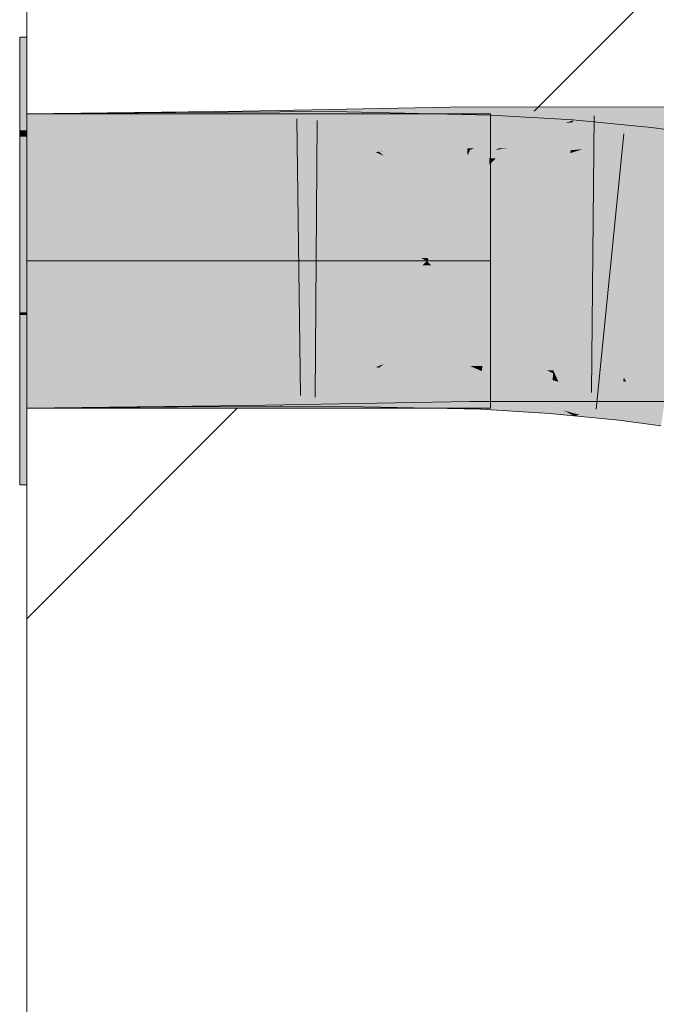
# Model space of a CAD drawing. Extents: x -620 to 3480, y 62 to 1112.
# Tile 271 of 288: x 199.89 to 200.431, y 943.365 to 944.201. Entities that reach past the tile are written whole.
import ezdxf
from ezdxf.lldxf.tags import DXFTag

# ---------------------------------------------------------------- set-up
doc = ezdxf.new("R2010")
doc.units = 0
doc.layers.get('0').update_dxf_attribs({"lineweight": 13})
doc.layers.add('E_Detail_Linie_Text_Bem', color=7, linetype='Continuous', lineweight=13)
for name, color, linetype, lineweight, true_color in [('E_Detail_Wandschraffur', 7, 'Continuous', 5, 0xc0c0c0), ('E_Leerrohr 25-A06GA2TQ8I', 7, 'Continuous', 9, 0xff8000), ('E_Leerrohr 25-Shading', 7, 'Continuous', 9, 0xff8000)]:
    doc.layers.add(name, color=color, linetype=linetype, lineweight=lineweight, true_color=true_color)
tags = doc.linetypes.add('fein_strichliert', pattern=[4, 1, -2, 1]).pattern_tags.tags
tags[8:9] = [DXFTag(74, 4), DXFTag(75, 0), DXFTag(340, '0'), DXFTag(46, 0.0), DXFTag(50, 0.0), DXFTag(44, 0.0), DXFTag(45, 0.0)]
tags[6:7] = [DXFTag(74, 4), DXFTag(75, 0), DXFTag(340, '0'), DXFTag(46, 0.0), DXFTag(50, 0.0), DXFTag(44, 0.0), DXFTag(45, 0.0)]
tags[4:5] = [DXFTag(74, 4), DXFTag(75, 0), DXFTag(340, '0'), DXFTag(46, 0.0), DXFTag(50, 0.0), DXFTag(44, 0.0), DXFTag(45, 0.0)]
tags = doc.linetypes.add('STRICHPUNKT2-A06GA2TR8I', pattern=[12.7, 6.35, -3.175, 0, -3.175]).pattern_tags.tags
tags[10:11] = [DXFTag(74, 4), DXFTag(75, 0), DXFTag(340, '0'), DXFTag(46, 0.0), DXFTag(50, 0.0), DXFTag(44, 0.0), DXFTag(45, 0.0)]
tags[8:9] = [DXFTag(74, 4), DXFTag(75, 0), DXFTag(340, '0'), DXFTag(46, 0.0), DXFTag(50, 0.0), DXFTag(44, 0.0), DXFTag(45, 0.0)]
tags[6:7] = [DXFTag(74, 4), DXFTag(75, 0), DXFTag(340, '0'), DXFTag(46, 0.0), DXFTag(50, 0.0), DXFTag(44, 0.0), DXFTag(45, 0.0)]
tags[4:5] = [DXFTag(74, 4), DXFTag(75, 0), DXFTag(340, '0'), DXFTag(46, 0.0), DXFTag(50, 0.0), DXFTag(44, 0.0), DXFTag(45, 0.0)]

# ---------------------------------------------------------------- blocks, each defined once
blk = doc.blocks.new('Shading-A06GA2BD8I', base_point=(267.54669, 773.50897))
at = {"layer": 'E_Leerrohr 25-Shading', "color": 32, "true_color": 0xd96d00}
for points in [[(199.89568, 944.10742), (199.89568, 944.18665), (199.88966, 944.10748), (199.88966, 944.18665)], [(199.89568, 944.10742), (199.89568, 944.18665), (199.88966, 944.10748), (199.88966, 944.18665)], [(200.01013, 944.12164), (199.89568, 944.12164), (200.0625, 943.99664), (199.89568, 943.99664)], [(200.01013, 944.12164), (199.89568, 944.12164), (200.0625, 943.99664), (199.89568, 943.99664)], [(200.16969, 943.99762), (200.04567, 944.12164), (200.06226, 943.99725), (200.01013, 944.12164)], [(200.16969, 943.99762), (200.04567, 944.12164), (200.06226, 943.99725), (200.01013, 944.12164)], [(200.04567, 944.12164), (200.15442, 944.01288), (200.11067, 944.12164), (200.20035, 944.03198)], [(200.04567, 944.12164), (200.15442, 944.01288), (200.11067, 944.12164), (200.20035, 944.03198)], [(200.23956, 944.12164), (200.11067, 944.12164), (200.20921, 944.0473), (200.19211, 944.04022)], [(200.23956, 944.12164), (200.11067, 944.12164), (200.20921, 944.0473), (200.19211, 944.04022)], [(200.20921, 944.0473), (200.27129, 944.12164), (200.23956, 944.12164)], [(200.20921, 944.0473), (200.28967, 944.08075), (200.27129, 944.12164), (200.28967, 944.11975)], [(200.20921, 944.0473), (200.27129, 944.12164), (200.23956, 944.12164)], [(200.20921, 944.0473), (200.28967, 944.08075), (200.27129, 944.12164), (200.28967, 944.11975)], [(200.28967, 944.11975), (200.28967, 944.12164), (200.27129, 944.12164)], [(200.28967, 944.11975), (200.28967, 944.12164), (200.27129, 944.12164)], [(199.88966, 944.10223), (199.89568, 944.10229), (199.88966, 944.10748), (199.89568, 944.10742)], [(199.88966, 944.10223), (199.89568, 944.10229), (199.88966, 944.10748), (199.89568, 944.10742)], [(199.88966, 943.99664), (199.89568, 943.99664), (199.88966, 944.10223), (199.89568, 944.10229)], [(199.88966, 943.99664), (199.89568, 943.99664), (199.88966, 944.10223), (199.89568, 944.10229)], [(200.28967, 944.08075), (200.19211, 944.04022), (200.23718, 943.99817), (200.23418, 943.99817)], [(200.28967, 944.08075), (200.19211, 944.04022), (200.23718, 943.99817), (200.23418, 943.99817)], [(200.28967, 944.08075), (200.23718, 943.99817), (200.28967, 944.05066)], [(200.28967, 944.08075), (200.23718, 943.99817), (200.28967, 944.05066)], [(200.28967, 944.05066), (200.25668, 944.01764), (200.28967, 944.03131)], [(200.28967, 944.05066), (200.25668, 944.01764), (200.28967, 944.03131)], [(200.20035, 944.03198), (200.15442, 944.01288), (200.23418, 943.99817), (200.16953, 943.9978)], [(200.20035, 944.03198), (200.15442, 944.01288), (200.23418, 943.99817), (200.16953, 943.9978)], [(200.28967, 944.03131), (200.25668, 944.01764), (200.28967, 943.99847), (200.23718, 943.99817)], [(200.28967, 944.03131), (200.25668, 944.01764), (200.28967, 943.99847), (200.23718, 943.99817)], [(199.89568, 943.95288), (199.89568, 943.99664), (199.88966, 943.95294), (199.88966, 943.99664)], [(199.89568, 943.95288), (199.89568, 943.99664), (199.88966, 943.95294), (199.88966, 943.99664)], [(200.0625, 943.99664), (199.89568, 943.99664), (200.01132, 943.87164), (199.89568, 943.87164)], [(200.0625, 943.99664), (199.89568, 943.99664), (200.01132, 943.87164), (199.89568, 943.87164)], [(200.04768, 943.87366), (200.16832, 943.99432), (200.01199, 943.87329), (200.06192, 943.99524)], [(200.04768, 943.87366), (200.16832, 943.99432), (200.01199, 943.87329), (200.06192, 943.99524)], [(200.16832, 943.99432), (200.17067, 943.99664), (200.06192, 943.99524), (200.0625, 943.99664)], [(200.16832, 943.99432), (200.17067, 943.99664), (200.06192, 943.99524), (200.0625, 943.99664)], [(200.17067, 943.99664), (200.16969, 943.99762), (200.0625, 943.99664), (200.06226, 943.99725)], [(200.17067, 943.99664), (200.16969, 943.99762), (200.0625, 943.99664), (200.06226, 943.99725)], [(200.16794, 943.9939), (200.15448, 943.98047), (200.23209, 943.99304), (200.20047, 943.96143)], [(200.16794, 943.9939), (200.15448, 943.98047), (200.23209, 943.99304), (200.20047, 943.96143)], [(200.23567, 943.99664), (200.17067, 943.99664), (200.23209, 943.99304), (200.16794, 943.9939)], [(200.23567, 943.99664), (200.17067, 943.99664), (200.23209, 943.99304), (200.16794, 943.9939)], [(200.16953, 943.9978), (200.17067, 943.99664), (200.23418, 943.99817), (200.23567, 943.99664)], [(200.16953, 943.9978), (200.17067, 943.99664), (200.23418, 943.99817), (200.23567, 943.99664)], [(200.28967, 943.91302), (200.23209, 943.99304), (200.19229, 943.95325)], [(200.28967, 943.91302), (200.23209, 943.99304), (200.19229, 943.95325)], [(200.23935, 943.99298), (200.23567, 943.99664), (200.23209, 943.99304)], [(200.23935, 943.99298), (200.23567, 943.99664), (200.23209, 943.99304)], [(200.28967, 943.91302), (200.28967, 943.94263), (200.23209, 943.99304), (200.23935, 943.99298)], [(200.28967, 943.91302), (200.28967, 943.94263), (200.23209, 943.99304), (200.23935, 943.99298)], [(200.23418, 943.99817), (200.23567, 943.99664), (200.23718, 943.99817)], [(200.23418, 943.99817), (200.23567, 943.99664), (200.23718, 943.99817)], [(200.23718, 943.99817), (200.23567, 943.99664), (200.28967, 943.99847), (200.28967, 943.99664)], [(200.23718, 943.99817), (200.23567, 943.99664), (200.28967, 943.99847), (200.28967, 943.99664)], [(200.28967, 943.99231), (200.28967, 943.99664), (200.23935, 943.99298), (200.23567, 943.99664)], [(200.28967, 943.99231), (200.28967, 943.99664), (200.23935, 943.99298), (200.23567, 943.99664)], [(200.28967, 943.96198), (200.28967, 943.99231), (200.25665, 943.97565), (200.23935, 943.99298)], [(200.28967, 943.96198), (200.28967, 943.99231), (200.25665, 943.97565), (200.23935, 943.99298)], [(200.20047, 943.96143), (200.15448, 943.98047), (200.11523, 943.87622), (200.04884, 943.87482)], [(200.20047, 943.96143), (200.15448, 943.98047), (200.11523, 943.87622), (200.04884, 943.87482)], [(200.25665, 943.97565), (200.28967, 943.94263), (200.28967, 943.96198)], [(200.25665, 943.97565), (200.28967, 943.94263), (200.28967, 943.96198)], [(199.88966, 943.95294), (199.88966, 943.95074), (199.89568, 943.95288), (199.89568, 943.95074)], [(199.88966, 943.95294), (199.88966, 943.95074), (199.89568, 943.95288), (199.89568, 943.95074)], [(199.89568, 943.95074), (199.88966, 943.95074), (199.89568, 943.91803), (199.88966, 943.91797)], [(199.89568, 943.95074), (199.88966, 943.95074), (199.89568, 943.91803), (199.88966, 943.91797)], [(200.23735, 943.88043), (200.20978, 943.94604), (200.1156, 943.87659), (200.19229, 943.95325)], [(200.23735, 943.88043), (200.20978, 943.94604), (200.1156, 943.87659), (200.19229, 943.95325)], [(200.28967, 943.88208), (200.28967, 943.91302), (200.23735, 943.88043), (200.20978, 943.94604)], [(200.28967, 943.88208), (200.28967, 943.91302), (200.23735, 943.88043), (200.20978, 943.94604)], [(199.88966, 943.91797), (199.88966, 943.80664), (199.89568, 943.91803), (199.89568, 943.80664)], [(199.88966, 943.91797), (199.88966, 943.80664), (199.89568, 943.91803), (199.89568, 943.80664)], [(200.04884, 943.87482), (200.04567, 943.87164), (200.11523, 943.87622), (200.11067, 943.87164)], [(200.04884, 943.87482), (200.04567, 943.87164), (200.11523, 943.87622), (200.11067, 943.87164)], [(200.11067, 943.87164), (200.23671, 943.87164), (200.1152, 943.87616)], [(200.11067, 943.87164), (200.23671, 943.87164), (200.1152, 943.87616)], [(200.23671, 943.87164), (200.1156, 943.87659), (200.1152, 943.87616)], [(200.23671, 943.87164), (200.1156, 943.87659), (200.1152, 943.87616)], [(200.23671, 943.87164), (200.24103, 943.87164), (200.1156, 943.87659), (200.23735, 943.88043)], [(200.23671, 943.87164), (200.24103, 943.87164), (200.1156, 943.87659), (200.23735, 943.88043)], [(200.24103, 943.87164), (200.26131, 943.87164), (200.23735, 943.88043), (200.25737, 943.88104)], [(200.24103, 943.87164), (200.26131, 943.87164), (200.23735, 943.88043), (200.25737, 943.88104)], [(200.26131, 943.87164), (200.28967, 943.87164), (200.25737, 943.88104), (200.28967, 943.88208)], [(200.26131, 943.87164), (200.28967, 943.87164), (200.25737, 943.88104), (200.28967, 943.88208)], [(200.01132, 943.87164), (200.04567, 943.87164), (200.01199, 943.87329), (200.04768, 943.87366)], [(200.01132, 943.87164), (200.04567, 943.87164), (200.01199, 943.87329), (200.04768, 943.87366)]]:
    blk.add_solid(points, dxfattribs=at)
at = {"layer": 'E_Leerrohr 25-Shading', "color": 34, "true_color": 0xb05800}
for points in [[(200.23953, 944.12689), (200.11067, 944.12451), (200.20894, 944.09552), (200.19199, 944.09229)], [(200.26982, 944.12744), (200.23953, 944.12689), (200.27, 944.10712), (200.20894, 944.09552)], [(200.26982, 944.12744), (200.27, 944.10712), (200.36067, 944.12738), (200.34125, 944.11932)], [(200.35327, 944.12433), (200.29691, 944.09235), (200.42567, 944.12732), (200.29982, 944.09235)], [(200.36774, 944.10339), (200.42567, 944.12732), (200.30356, 944.09241), (200.29982, 944.09235)], [(200.42567, 944.12732), (200.33728, 944.09076), (200.46324, 944.09241), (200.43652, 944.0907)], [(200.37111, 944.12738), (200.36067, 944.12738), (200.35327, 944.12433)], [(200.35327, 944.12433), (200.42567, 944.12732), (200.37111, 944.12738)], [(200.42567, 944.12732), (200.46324, 944.09241), (200.46405, 944.12732)], [(199.89568, 944.08502), (200.07925, 944.08728), (200.04567, 944.12347), (200.0789, 944.11011)], [(199.89568, 944.08502), (200.04567, 944.12347), (199.89568, 944.12164)], [(200.02254, 944.08606), (200.02229, 944.12268), (199.89568, 944.08502), (199.89568, 944.12164)], [(200.02229, 944.12268), (200.02254, 944.08606), (200.04567, 944.1228), (200.07822, 944.1095)], [(200.0789, 944.11011), (200.07869, 944.1239), (200.04567, 944.12347)], [(200.07822, 944.1095), (200.11067, 944.12317), (200.04567, 944.1228)], [(200.11067, 944.12317), (200.07822, 944.1095), (200.15524, 944.08685), (200.13406, 944.08673)], [(200.10968, 944.12445), (200.07869, 944.1239), (200.10968, 944.11505)], [(200.10968, 944.11505), (200.07869, 944.1239), (200.10968, 944.09796), (200.0789, 944.11011)], [(200.1973, 944.09021), (200.11067, 944.12451), (200.10968, 944.11505), (200.10968, 944.12445)], [(200.15538, 944.10492), (200.15553, 944.12347), (200.11067, 944.12317)], [(200.11067, 944.12317), (200.15524, 944.08685), (200.15538, 944.10492)], [(200.15538, 944.10492), (200.192, 944.08899), (200.15553, 944.12347), (200.19498, 944.08942)], [(200.19498, 944.08942), (200.20897, 944.09149), (200.15553, 944.12347), (200.22435, 944.10663)], [(200.23956, 944.12164), (200.15553, 944.12347), (200.22435, 944.10663)], [(200.28947, 944.10358), (200.29005, 944.12054), (200.22435, 944.10663), (200.23956, 944.12164)], [(200.34125, 944.11932), (200.27, 944.10712), (200.27557, 944.09216), (200.27013, 944.09216)], [(200.29691, 944.09235), (200.35327, 944.12433), (200.27531, 944.09204)], [(200.3412, 944.10938), (200.29005, 944.12054), (200.28947, 944.10358)], [(200.3412, 944.10938), (200.35977, 944.11597), (200.29005, 944.12054), (200.3598, 944.11633)], [(200.07822, 944.1095), (200.02254, 944.08606), (200.13406, 944.08673)], [(200.0789, 944.11011), (200.07925, 944.08728), (200.13406, 944.08832)], [(200.1973, 944.09021), (200.10968, 944.11505), (200.19667, 944.09021)], [(200.13358, 944.0885), (200.19667, 944.09021), (200.10968, 944.09796), (200.10968, 944.11505)], [(200.35779, 944.0907), (200.35965, 944.11438), (200.28903, 944.09088), (200.35321, 944.11365)], [(200.28903, 944.09088), (200.3412, 944.10938), (200.28947, 944.10358)], [(200.35965, 944.11438), (200.35977, 944.11597), (200.35321, 944.11365)], [(200.35693, 944.07983), (200.42567, 944.10999), (200.35759, 944.0882)], [(200.35693, 944.07983), (200.42258, 944.07349), (200.42567, 944.10999), (200.42665, 944.10986)], [(200.35779, 944.0907), (200.36772, 944.09143), (200.3712, 944.11523), (200.42567, 944.10999)], [(200.35779, 944.0907), (200.3712, 944.11523), (200.35965, 944.11438)], [(200.3712, 944.11523), (200.3598, 944.11633), (200.35965, 944.11438)], [(200.4668, 944.0675), (200.47234, 944.1037), (200.42258, 944.07349), (200.42665, 944.10986)], [(200.15524, 944.08685), (200.19907, 944.08588), (200.15538, 944.10492)], [(200.27, 944.10712), (200.19199, 944.09229), (200.27013, 944.09216), (200.1973, 944.09021)], [(200.20897, 944.09149), (200.25693, 944.09869), (200.22435, 944.10663)], [(200.28947, 944.10358), (200.22435, 944.10663), (200.25693, 944.09869)], [(200.25693, 944.09869), (200.28903, 944.09088), (200.28947, 944.10358)], [(200.36774, 944.10339), (200.30356, 944.09241), (200.3423, 944.09283)], [(200.28903, 944.09088), (200.25693, 944.09869), (200.19907, 944.08588), (200.19498, 944.08942)], [(200.1973, 944.09021), (200.19907, 944.08948), (200.27013, 944.09216), (200.27014, 944.09082)], [(200.27013, 944.09216), (200.27014, 944.09082), (200.27557, 944.09216), (200.27228, 944.09082)], [(200.27228, 944.09082), (200.29424, 944.09082), (200.27531, 944.09204), (200.29691, 944.09235)], [(200.30356, 944.09241), (200.29424, 944.09082), (200.3423, 944.09283), (200.33728, 944.09076)], [(200.29982, 944.09235), (200.29424, 944.09082), (200.30356, 944.09241)], [(200.29691, 944.09235), (200.29424, 944.09082), (200.29982, 944.09235)], [(200.19907, 944.08948), (200.19667, 944.09021), (200.13406, 944.08832), (200.13358, 944.0885)], [(200.192, 944.08899), (200.19907, 944.08588), (200.19498, 944.08942)], [(200.19667, 944.09021), (200.19907, 944.08948), (200.1973, 944.09021)], [(200.28903, 944.09088), (200.19907, 944.08588), (200.27228, 944.08429)], [(200.27228, 944.08429), (200.2888, 944.08392), (200.28903, 944.09088)], [(200.34122, 944.08887), (200.28903, 944.09088), (200.29424, 944.08362), (200.2888, 944.08392)], [(200.35779, 944.0907), (200.28903, 944.09088), (200.34122, 944.08887)], [(200.35759, 944.0882), (200.34122, 944.08887), (200.33728, 944.08099), (200.29424, 944.08362)], [(200.33728, 944.08099), (200.35693, 944.07983), (200.35759, 944.0882)], [(200.34122, 944.08887), (200.35759, 944.0882), (200.35779, 944.0907)], [(200.35759, 944.0882), (200.36772, 944.09143), (200.35779, 944.0907)], [(199.89568, 943.90826), (199.89568, 943.87164), (200.04776, 943.9101), (200.03943, 943.90167)], [(199.89568, 943.87164), (200.01132, 943.87256), (200.02379, 943.9093), (200.02396, 943.88538)], [(199.89568, 943.87164), (200.02379, 943.9093), (199.89568, 943.90826)], [(200.08197, 943.91052), (200.03943, 943.90167), (200.04567, 943.87347), (200.01132, 943.87305)], [(200.04776, 943.90942), (200.02379, 943.9093), (200.02396, 943.88538)], [(200.13406, 943.90997), (200.04776, 943.90942), (200.02405, 943.87268), (200.02396, 943.88538)], [(200.13406, 943.90997), (200.02405, 943.87268), (200.09184, 943.89221)], [(200.03943, 943.90167), (200.08197, 943.91052), (200.04776, 943.9101)], [(200.08197, 943.91052), (200.04567, 943.87347), (200.08231, 943.8891)], [(200.11197, 943.87433), (200.15384, 943.9101), (200.04767, 943.87366), (200.09184, 943.89221)], [(200.08197, 943.91052), (200.08231, 943.8891), (200.13406, 943.9115)], [(200.08231, 943.8891), (200.19907, 943.91272), (200.13406, 943.9115)], [(200.08231, 943.8891), (200.08253, 943.8739), (200.19907, 943.91272), (200.11067, 943.87445)], [(200.09184, 943.89221), (200.15384, 943.9101), (200.13406, 943.90997)], [(200.20999, 943.9071), (200.19238, 943.90979), (200.241, 943.87683), (200.11067, 943.87445)], [(200.15369, 943.8913), (200.15384, 943.9101), (200.11336, 943.87433), (200.11197, 943.87433)], [(200.15369, 943.8913), (200.1973, 943.90839), (200.15384, 943.90973)], [(200.1973, 943.90839), (200.19907, 943.90912), (200.15384, 943.90973), (200.15384, 943.9101)], [(200.19907, 943.91272), (200.19238, 943.90979), (200.27174, 943.91406), (200.27188, 943.89764)], [(200.19238, 943.90649), (200.19505, 943.90594), (200.1973, 943.90839), (200.19814, 943.90839)], [(200.28207, 943.88916), (200.19814, 943.90839), (200.19505, 943.90594)], [(200.19814, 943.90839), (200.19907, 943.90912), (200.1973, 943.90839)], [(200.21661, 943.90784), (200.19907, 943.90912), (200.19814, 943.90839)], [(200.28207, 943.88916), (200.28255, 943.90302), (200.19814, 943.90839), (200.21661, 943.90784)], [(200.22452, 943.90851), (200.19907, 943.90912), (200.23041, 943.90741), (200.21661, 943.90784)], [(200.27563, 943.90601), (200.27228, 943.90747), (200.23041, 943.90741), (200.22452, 943.90851)], [(200.27174, 943.91406), (200.27188, 943.89764), (200.27228, 943.91406), (200.34006, 943.88593)], [(200.42567, 943.87738), (200.29448, 943.91406), (200.35188, 943.88104), (200.27228, 943.91406)], [(200.29448, 943.91406), (200.42567, 943.87738), (200.36754, 943.90149)], [(200.33728, 943.914), (200.29448, 943.91406), (200.36754, 943.90149)], [(200.42567, 943.87738), (200.45827, 943.87738), (200.33728, 943.914), (200.45912, 943.914)], [(200.03943, 943.90167), (199.89568, 943.87164), (200.01132, 943.87305)], [(200.15369, 943.8913), (200.15355, 943.87347), (200.19238, 943.90649), (200.19505, 943.90594)], [(200.21002, 943.90308), (200.19505, 943.90594), (200.24103, 943.87158), (200.15355, 943.87347)], [(200.27188, 943.89764), (200.20999, 943.9071), (200.27206, 943.87744), (200.241, 943.87683)], [(200.23456, 943.89832), (200.21002, 943.90308), (200.26131, 943.87109), (200.24103, 943.87158)], [(200.21661, 943.90784), (200.28255, 943.90302), (200.27563, 943.90601)], [(200.27228, 943.90747), (200.27563, 943.90601), (200.2827, 943.90729), (200.28265, 943.90582)], [(200.27563, 943.90601), (200.28255, 943.90302), (200.28265, 943.90582)], [(200.28255, 943.90302), (200.28207, 943.88916), (200.34, 943.87567)], [(200.28265, 943.90582), (200.28255, 943.90302), (200.30507, 943.90411), (200.30783, 943.90344)], [(200.30783, 943.90344), (200.28255, 943.90302), (200.34248, 943.89539), (200.3409, 943.87524)], [(200.29449, 943.90656), (200.2827, 943.90729), (200.30507, 943.90411), (200.28265, 943.90582)], [(200.30783, 943.90344), (200.33728, 943.90393), (200.29449, 943.90656)], [(200.31239, 943.9035), (200.30783, 943.90344), (200.34293, 943.90118), (200.34248, 943.89539)], [(200.34294, 943.90125), (200.33728, 943.90393), (200.34293, 943.90118), (200.31239, 943.9035)], [(200.34294, 943.90125), (200.34312, 943.90363), (200.33728, 943.90393)], [(200.34294, 943.90125), (200.34248, 943.89539), (200.34456, 943.90045), (200.34747, 943.89404)], [(200.34294, 943.90125), (200.34456, 943.90045), (200.34296, 943.90143), (200.34416, 943.90131)], [(200.34416, 943.90131), (200.34312, 943.90363), (200.34296, 943.90143)], [(200.40292, 943.89783), (200.34312, 943.90363), (200.40256, 943.89447), (200.34416, 943.90131)], [(200.34416, 943.90131), (200.34456, 943.90045), (200.40256, 943.89447), (200.40004, 943.87195)], [(200.36752, 943.88867), (200.34456, 943.90045), (200.34747, 943.89404)], [(200.09184, 943.89221), (200.02405, 943.87268), (200.04567, 943.8728)], [(200.28143, 943.87067), (200.28207, 943.88916), (200.26131, 943.87109), (200.23456, 943.89832)], [(200.27188, 943.89764), (200.27206, 943.87744), (200.34006, 943.88593), (200.36067, 943.87738)], [(200.34747, 943.89404), (200.34248, 943.89539), (200.35182, 943.86969), (200.3409, 943.87524)], [(200.36555, 943.86597), (200.40004, 943.87195), (200.34747, 943.89404), (200.36752, 943.88867)], [(200.36555, 943.86597), (200.34747, 943.89404), (200.35954, 943.86755)], [(200.34747, 943.89404), (200.35182, 943.86969), (200.35954, 943.86755)], [(200.40004, 943.87195), (200.42567, 943.85779), (200.40256, 943.89447), (200.40506, 943.89404)], [(200.40506, 943.89404), (200.40292, 943.89783), (200.40256, 943.89447)], [(200.44011, 943.89276), (200.40292, 943.89783), (200.43996, 943.89178), (200.40321, 943.89728)], [(200.40321, 943.89728), (200.40506, 943.89404), (200.43996, 943.89178), (200.43945, 943.88843)], [(200.40506, 943.89404), (200.42567, 943.85779), (200.43945, 943.88843), (200.43459, 943.85657)], [(200.01132, 943.87256), (200.02405, 943.87268), (200.02396, 943.88538)], [(200.04567, 943.87347), (200.08253, 943.8739), (200.08231, 943.8891)], [(200.15369, 943.8913), (200.11336, 943.87433), (200.15356, 943.87476)], [(200.28207, 943.88916), (200.28143, 943.87067), (200.3409, 943.87524), (200.34026, 943.86713)], [(200.28207, 943.88916), (200.3409, 943.87524), (200.34, 943.87567)], [(200.11336, 943.87433), (200.11067, 943.87323), (200.15356, 943.87476), (200.15355, 943.87347)], [(200.34026, 943.86713), (200.36067, 943.86511), (200.3409, 943.87524)], [(200.35188, 943.88104), (200.36067, 943.87738), (200.37312, 943.87738)], [(200.42567, 943.87738), (200.35188, 943.88104), (200.37312, 943.87738)], [(200.11067, 943.87323), (200.11197, 943.87433), (200.04567, 943.8728), (200.04767, 943.87366)], [(200.11197, 943.87433), (200.11067, 943.87323), (200.11336, 943.87433)], [(200.35182, 943.86969), (200.36067, 943.86511), (200.35954, 943.86755)], [(200.36067, 943.86511), (200.36555, 943.86597), (200.35954, 943.86755)], [(200.39886, 943.86139), (200.40004, 943.87195), (200.37325, 943.86389), (200.36555, 943.86597)], [(200.39886, 943.86139), (200.42567, 943.85779), (200.40004, 943.87195)], [(200.36555, 943.86597), (200.36067, 943.86511), (200.37325, 943.86389)]]:
    blk.add_solid(points, dxfattribs=at)
at = {"layer": 'E_Leerrohr 25-Shading', "color": 30, "true_color": 0xf57b00}
for points in [[(200.08061, 943.9989), (200.07925, 944.08728), (199.89568, 943.99664), (199.89568, 944.08502)], [(200.02316, 943.99768), (200.02254, 944.08606), (199.89568, 943.99664), (199.89568, 944.08502)], [(200.02316, 943.99768), (200.13406, 944.08673), (200.02254, 944.08606)], [(200.02316, 943.99768), (200.15454, 943.99847), (200.13406, 944.08673), (200.15485, 944.03668)], [(200.07925, 944.08728), (200.08061, 943.9989), (200.13406, 944.08832), (200.17067, 944.00055)], [(200.13406, 944.08832), (200.15437, 944.03961), (200.19907, 944.08948), (200.20026, 944.08661)], [(200.15485, 944.03668), (200.15524, 944.08685), (200.13406, 944.08673)], [(200.15437, 944.03961), (200.17067, 944.00055), (200.20026, 944.08661), (200.23567, 944.00177)], [(200.17813, 944.06116), (200.15524, 944.08685), (200.15485, 944.03827)], [(200.19907, 944.08588), (200.15524, 944.08685), (200.20027, 944.08295), (200.17813, 944.06116)], [(200.19907, 944.08948), (200.23567, 944.00177), (200.27014, 944.09082), (200.27019, 944.08575)], [(200.27228, 944.08429), (200.19907, 944.08588), (200.23672, 943.99921), (200.23462, 943.99921)], [(200.27228, 944.08429), (200.25671, 944.04706), (200.2888, 944.08392), (200.2886, 944.07831)], [(200.27019, 944.08575), (200.25673, 944.05298), (200.27036, 944.06689)], [(200.27228, 944.09082), (200.27014, 944.09082), (200.27019, 944.08575)], [(200.27019, 944.08575), (200.27036, 944.06689), (200.27228, 944.09082), (200.27194, 944.06848)], [(200.33728, 944.09076), (200.29424, 944.09082), (200.27094, 944.00244), (200.27194, 944.06848)], [(200.33728, 944.09076), (200.27094, 944.00244), (200.30067, 944.00244)], [(200.29424, 944.09082), (200.27228, 944.09082), (200.27194, 944.06848)], [(200.2888, 944.08392), (200.2886, 944.07831), (200.29424, 944.08362)], [(200.36661, 944.09076), (200.33728, 944.09076), (200.3573, 944.00238), (200.30067, 944.00244)], [(200.43652, 944.0907), (200.36661, 944.09076), (200.4227, 944.00238), (200.3573, 944.00238)], [(200.4227, 944.00238), (200.46117, 944.00232), (200.43652, 944.0907), (200.46321, 944.0907)], [(200.20027, 944.08295), (200.17813, 944.06116), (200.23462, 943.99921), (200.2334, 943.99927)], [(200.2886, 944.07831), (200.25671, 944.04706), (200.28587, 943.99915), (200.23672, 943.99921)], [(200.33728, 944.08099), (200.2886, 944.07831), (200.30241, 943.99878), (200.28587, 943.99915)], [(200.2886, 944.07831), (200.33728, 944.08099), (200.29424, 944.08362)], [(200.33728, 944.08099), (200.30229, 943.99847), (200.35693, 944.07983), (200.35045, 943.99707)], [(200.41368, 943.99396), (200.42258, 944.07349), (200.35045, 943.99707), (200.35693, 944.07983)], [(200.27036, 944.06689), (200.27094, 944.00244), (200.27194, 944.06848)], [(200.45514, 943.99115), (200.4668, 944.0675), (200.41368, 943.99396), (200.42258, 944.07349)], [(200.15485, 944.03668), (200.17813, 944.06116), (200.15485, 944.03827)], [(200.15485, 944.03668), (200.23051, 943.99927), (200.17813, 944.06116), (200.2334, 943.99927)], [(200.25673, 944.05298), (200.23567, 944.00177), (200.27036, 944.06689), (200.27094, 944.00244)], [(200.15485, 944.03668), (200.15454, 943.99847), (200.17067, 943.99811)], [(200.23051, 943.99927), (200.15485, 944.03668), (200.17017, 943.99933)], [(200.08061, 943.9989), (200.08197, 943.91052), (200.17067, 944.00055), (200.13406, 943.9115)], [(200.17067, 944.00055), (200.15451, 943.96124), (200.23567, 944.00177), (200.20055, 943.91632)], [(200.23567, 944.00177), (200.19907, 943.91272), (200.27173, 943.91541), (200.27174, 943.91406)], [(200.27094, 944.00244), (200.23567, 944.00177), (200.27153, 943.93695), (200.25662, 943.9516)], [(200.27094, 944.00244), (200.33728, 943.914), (200.30067, 944.00244)], [(200.27094, 944.00244), (200.27153, 943.93695), (200.33728, 943.914), (200.29448, 943.91406)], [(200.33728, 943.914), (200.45912, 943.914), (200.30067, 944.00244), (200.46117, 944.00232)], [(199.89568, 943.90826), (200.04776, 943.9101), (199.89568, 943.99664), (200.0625, 943.99866)], [(200.02379, 943.9093), (200.02316, 943.99768), (199.89568, 943.90826), (199.89568, 943.99664)], [(200.02316, 943.99768), (200.02379, 943.9093), (200.0625, 943.99792), (200.05081, 943.92773)], [(200.04776, 943.9101), (200.08197, 943.91052), (200.0625, 943.99866), (200.08061, 943.9989)], [(200.15454, 943.99847), (200.05081, 943.92773), (200.13406, 943.90997), (200.04776, 943.90942)], [(200.05081, 943.92773), (200.15454, 943.99847), (200.0625, 943.99792)], [(200.15454, 943.99847), (200.13406, 943.90997), (200.15422, 943.95874)], [(200.15454, 943.99847), (200.15422, 943.95874), (200.17067, 943.99811)], [(200.16962, 943.99561), (200.15422, 943.95874), (200.23552, 943.99664)], [(200.23567, 943.9967), (200.15489, 943.95905), (200.20056, 943.91266)], [(200.17067, 943.99811), (200.16962, 943.99561), (200.23567, 943.9967), (200.23552, 943.99664)], [(200.17067, 943.99811), (200.23567, 943.9967), (200.17017, 943.99933), (200.23051, 943.99927)], [(200.27228, 943.90747), (200.23567, 943.9967), (200.22452, 943.90851), (200.2065, 943.92688)], [(200.23051, 943.99927), (200.23567, 943.9967), (200.2334, 943.99927)], [(200.2334, 943.99927), (200.23567, 943.9967), (200.23462, 943.99921)], [(200.23462, 943.99921), (200.23567, 943.9967), (200.23672, 943.99921)], [(200.23672, 943.99921), (200.23567, 943.9967), (200.28587, 943.99915), (200.28575, 943.99561)], [(200.28575, 943.99561), (200.23567, 943.9967), (200.2831, 943.91864), (200.25662, 943.94568)], [(200.28575, 943.99561), (200.2831, 943.91864), (200.33728, 943.90393), (200.29449, 943.90656)], [(200.28587, 943.99915), (200.28575, 943.99561), (200.30241, 943.99878), (200.30067, 943.99469)], [(200.28575, 943.99561), (200.33728, 943.90393), (200.30067, 943.99469)], [(200.30229, 943.99847), (200.30067, 943.99469), (200.35045, 943.99707), (200.35002, 943.9917)], [(200.33728, 943.90393), (200.34312, 943.90363), (200.30067, 943.99469), (200.35002, 943.9917)], [(200.35002, 943.9917), (200.41275, 943.98566), (200.35045, 943.99707), (200.41368, 943.99396)], [(200.41275, 943.98566), (200.45346, 943.98016), (200.41368, 943.99396), (200.45514, 943.99115)], [(200.40292, 943.89783), (200.41275, 943.98566), (200.34312, 943.90363), (200.35002, 943.9917)], [(200.44011, 943.89276), (200.45346, 943.98016), (200.40292, 943.89783), (200.41275, 943.98566)], [(200.15451, 943.96124), (200.13406, 943.9115), (200.20055, 943.91632), (200.19907, 943.91272)], [(200.13406, 943.90997), (200.15384, 943.9101), (200.15422, 943.95874)], [(200.15489, 943.95905), (200.15422, 943.95874), (200.19907, 943.90912), (200.15384, 943.9101)], [(200.15489, 943.95905), (200.19907, 943.90912), (200.20056, 943.91266)], [(200.25662, 943.9516), (200.27173, 943.91541), (200.27153, 943.93695)], [(200.25662, 943.94568), (200.27228, 943.90747), (200.2831, 943.91864), (200.2827, 943.90729)], [(200.27153, 943.93695), (200.27174, 943.91406), (200.29448, 943.91406)], [(200.05081, 943.92773), (200.02379, 943.9093), (200.04776, 943.90942)], [(200.2065, 943.92688), (200.19907, 943.90912), (200.22452, 943.90851)], [(200.2831, 943.91864), (200.2827, 943.90729), (200.29449, 943.90656)]]:
    blk.add_solid(points, dxfattribs=at)
blk = doc.blocks.new('Referenz-A06GA2TU8I')
at = {"layer": 'E_Detail_Linie_Text_Bem', "linetype": 'Continuous', "ltscale": 0.13}
blk.add_line((199.89567, 933.19656), (199.89567, 944.99656), dxfattribs=at)
at = {"layer": 'E_Detail_Wandschraffur', "linetype": 'fein_strichliert', "ltscale": 0.13}
for p, q in [((200.32677, 944.12392), (201.19941, 944.99656)), ((199.89567, 943.69282), (200.0745, 943.87165))]:
    blk.add_line(p, q, dxfattribs=at)
at = {"layer": 'E_Leerrohr 25-A06GA2TQ8I', "linetype": 'Continuous', "ltscale": 0.13}
for p, q in [((199.89567, 944.18665), (199.88967, 944.18665)), ((199.88967, 944.07535), (199.88967, 944.18665)), ((199.89567, 944.18665), (199.88967, 944.18665)), ((199.88967, 944.07535), (199.88967, 944.18665)), ((199.89567, 944.07535), (199.89567, 944.18665)), ((199.89567, 944.07535), (199.89567, 944.18665)), ((200.26982, 944.12742), (200.07869, 944.12389)), ((200.46405, 944.1273), (200.26982, 944.12742)), ((200.07869, 944.12389), (199.89567, 944.12165)), ((200.02229, 944.12267), (199.89567, 944.12165)), ((199.89567, 944.12165), (199.89567, 943.87165)), ((200.28967, 944.12165), (199.89567, 944.12165)), ((199.89567, 944.04843), (199.89567, 944.12165)), ((200.28967, 944.12165), (199.89567, 944.12165)), ((199.89567, 944.04843), (199.89567, 944.12165)), ((199.89567, 944.12165), (199.89567, 943.87165)), ((200.15553, 944.12346), (200.02229, 944.12267)), ((200.12504, 944.11725), (200.12829, 943.88227)), ((200.29006, 944.12052), (200.15553, 944.12346)), ((200.28967, 944.04843), (200.28967, 944.12165)), ((200.28967, 944.04843), (200.28967, 944.12165)), ((200.3598, 944.11633), (200.29006, 944.12052)), ((200.37768, 944.11987), (200.3756, 943.88488)), ((200.14234, 944.11589), (200.14082, 943.88089)), ((200.42665, 944.10986), (200.3598, 944.11633)), ((200.47233, 944.10372), (200.42665, 944.10986)), ((200.40297, 944.10464), (200.37951, 943.87081)), ((199.88967, 943.91795), (199.88967, 944.07535)), ((199.88967, 943.91795), (199.88967, 944.07535)), ((199.89567, 943.91795), (199.89567, 944.07535)), ((199.89567, 943.91795), (199.89567, 944.07535)), ((199.89567, 943.94487), (199.89567, 944.04843)), ((199.89567, 943.94487), (199.89567, 944.04843)), ((200.28967, 943.94487), (200.28967, 944.04843)), ((200.28967, 943.94487), (200.28967, 944.04843)), ((199.89567, 943.87165), (199.89567, 943.94487)), ((199.89567, 943.87165), (199.89567, 943.94487)), ((200.28967, 943.87165), (200.28967, 943.94487)), ((200.28967, 943.87165), (200.28967, 943.94487)), ((199.88967, 943.80665), (199.88967, 943.91795)), ((199.88967, 943.80665), (199.88967, 943.91795)), ((199.89567, 943.80665), (199.89567, 943.91795)), ((199.89567, 943.80665), (199.89567, 943.91795)), ((200.27207, 943.87743), (200.08254, 943.87392)), ((200.45827, 943.87737), (200.27207, 943.87743)), ((200.08254, 943.87392), (199.89567, 943.87165)), ((200.02404, 943.87268), (199.89567, 943.87165)), ((199.89567, 943.87165), (200.28967, 943.87165)), ((199.89567, 943.87165), (200.28967, 943.87165)), ((200.15355, 943.87347), (200.02404, 943.87268)), ((200.28143, 943.87067), (200.15355, 943.87347)), ((200.34026, 943.8671), (200.28143, 943.87067)), ((200.39886, 943.86141), (200.34026, 943.8671)), ((200.43459, 943.85658), (200.39886, 943.86141)), ((199.88967, 943.80665), (199.89567, 943.80665)), ((199.88967, 943.80665), (199.89567, 943.80665))]:
    blk.add_line(p, q, dxfattribs=at)
at = {"layer": 'E_Leerrohr 25-A06GA2TQ8I', "linetype": 'STRICHPUNKT2-A06GA2TR8I', "lineweight": 5, "ltscale": 0.13}
blk.add_line((199.89567, 943.99665), (200.28967, 943.99665), dxfattribs=at)
blk.add_line((199.89567, 943.99665), (200.28967, 943.99665), dxfattribs=at)

msp = doc.modelspace()

# ---------------------------------------------------------------- block references
at = {"color": 8, "lineweight": 25, "ltscale": 0.25, "true_color": 0x808080}
msp.add_blockref('Referenz-A06GA2TU8I', (0, 0), dxfattribs=at)
msp.add_blockref('Shading-A06GA2BD8I', (267.54669, 773.50897))

doc.saveas('drawing.dxf')
